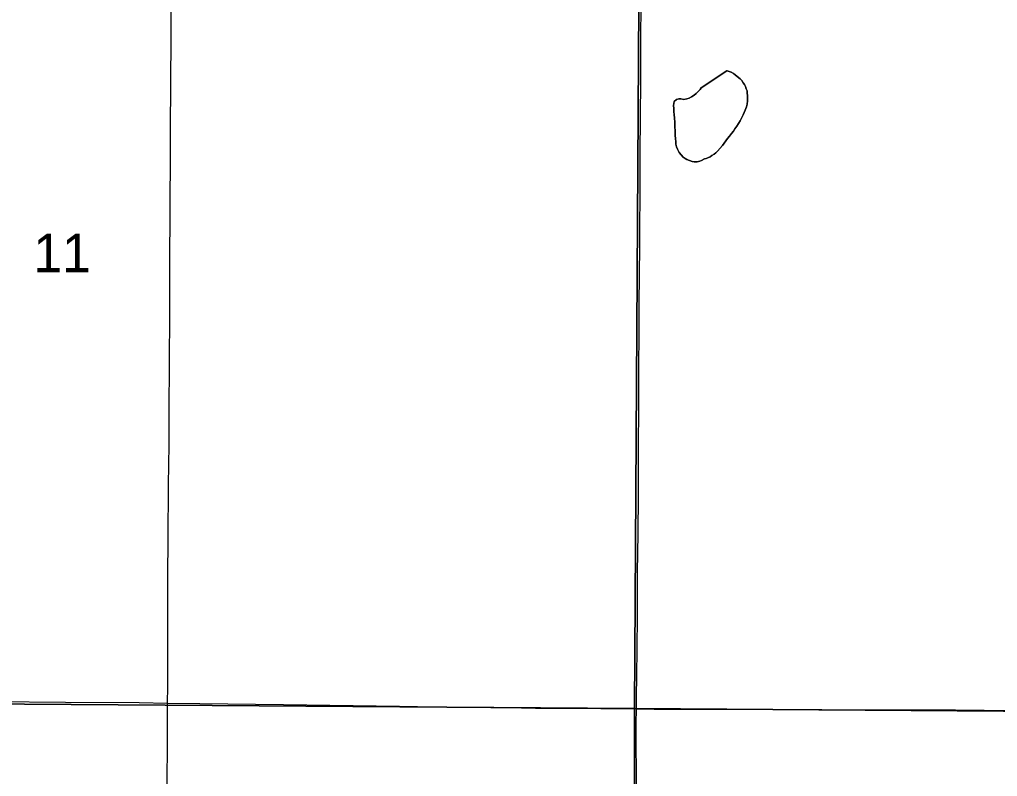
# Model space of a CAD drawing. Extents: x -17 to 88, y -5 to 22.
# Drawn here: x 7.061 to 8.123, y 18.074 to 18.897 of the extents above; entities that cross this region are included whole.
import ezdxf

# ---------------------------------------------------------------- set-up
doc = ezdxf.new("R2010")
doc.units = 0
for name, color, linetype in [('GM_X_Minor_Lake', 7, 'Continuous'), ('GM_X_Section', 7, 'Continuous'), ('GM_X_Section_Text', 7, 'Continuous'), ('GM_X_Township_Road', 7, 'Continuous')]:
    doc.layers.add(name, color=color, linetype=linetype)

msp = doc.modelspace()

# ---------------------------------------------------------------- linework, layer by layer
at = {"layer": 'GM_X_Minor_Lake'}
for points in [[(7.8293, 18.8408), (7.8015, 18.8223), (7.8003, 18.8204), (7.798, 18.8178), (7.7961, 18.8163), (7.7938, 18.8145), (7.7911, 18.8126), (7.7884, 18.8111), (7.7857, 18.8104), (7.7827, 18.8097), (7.7792, 18.8102), (7.7773, 18.8102), (7.7747, 18.8095), (7.772, 18.8073), (7.7719, 18.8054), (7.7715, 18.8031), (7.7718, 18.7997), (7.7718, 18.7963), (7.7721, 18.7932), (7.7724, 18.7894), (7.7727, 18.7849), (7.773, 18.7799), (7.7733, 18.7754), (7.7732, 18.7708), (7.7735, 18.767), (7.7738, 18.7639), (7.7741, 18.7609), (7.7748, 18.7582), (7.7756, 18.7556), (7.7774, 18.7521), (7.7796, 18.7494), (7.7819, 18.7471), (7.7841, 18.7455), (7.786, 18.7444), (7.7886, 18.7435), (7.7917, 18.7424), (7.7939, 18.7419), (7.797, 18.7419), (7.8, 18.7426), (7.8019, 18.7433), (7.805, 18.7451), (7.8069, 18.7455)], [(7.8293, 18.8408), (7.8296, 18.8408), (7.8319, 18.84), (7.8342, 18.8392), (7.8364, 18.838), (7.8383, 18.8364), (7.8405, 18.8345), (7.8439, 18.8321), (7.8458, 18.8302), (7.8469, 18.8279), (7.8484, 18.826), (7.8495, 18.8237), (7.8505, 18.8214), (7.8513, 18.8191), (7.8516, 18.8164), (7.8519, 18.8141), (7.8519, 18.8111), (7.8518, 18.8081), (7.8514, 18.8047), (7.8506, 18.8016), (7.8494, 18.7982), (7.8482, 18.7956), (7.847, 18.793), (7.8458, 18.79), (7.8438, 18.7866), (7.8419, 18.7836), (7.8403, 18.7806), (7.8379, 18.7776), (7.8364, 18.7753), (7.8344, 18.7727), (7.8321, 18.7697), (7.8301, 18.7671), (7.8282, 18.7648), (7.8266, 18.7622), (7.8247, 18.7596), (7.8192, 18.7536), (7.8173, 18.7517), (7.8154, 18.7503), (7.8131, 18.7488), (7.8111, 18.7473), (7.8088, 18.7462), (7.8069, 18.7455), (7.805, 18.7451), (7.8019, 18.7433), (7.8, 18.7426), (7.797, 18.7419), (7.7939, 18.7419), (7.7917, 18.7424), (7.7886, 18.7435), (7.786, 18.7444), (7.7841, 18.7455), (7.7819, 18.7471), (7.7796, 18.7494), (7.7774, 18.7521), (7.7756, 18.7556), (7.7748, 18.7582), (7.7741, 18.7609), (7.7738, 18.7639), (7.7735, 18.767), (7.7732, 18.7708), (7.7733, 18.7754), (7.773, 18.7799), (7.7727, 18.7849), (7.7724, 18.7894), (7.7721, 18.7932), (7.7718, 18.7963), (7.7718, 18.7997), (7.7715, 18.8031), (7.7719, 18.8054), (7.772, 18.8073), (7.7747, 18.8095), (7.7773, 18.8102), (7.7792, 18.8102), (7.7827, 18.8097), (7.7857, 18.8104), (7.7884, 18.8111), (7.7911, 18.8126), (7.7938, 18.8145), (7.7961, 18.8163), (7.798, 18.8178), (7.8003, 18.8204), (7.8015, 18.8223), (7.8293, 18.8408)], [(7.8069, 18.7455), (7.8088, 18.7462), (7.8111, 18.7473), (7.8131, 18.7488), (7.8154, 18.7503), (7.8173, 18.7517), (7.8192, 18.7536), (7.8247, 18.7596), (7.8266, 18.7622), (7.8282, 18.7648), (7.8301, 18.7671), (7.8321, 18.7697), (7.8344, 18.7727), (7.8364, 18.7753), (7.8379, 18.7776), (7.8403, 18.7806), (7.8419, 18.7836), (7.8438, 18.7866), (7.8458, 18.79), (7.847, 18.793), (7.8482, 18.7956), (7.8494, 18.7982), (7.8506, 18.8016), (7.8514, 18.8047), (7.8518, 18.8081), (7.8519, 18.8111), (7.8519, 18.8141), (7.8516, 18.8164), (7.8513, 18.8191), (7.8505, 18.8214), (7.8495, 18.8237), (7.8484, 18.826), (7.8469, 18.8279), (7.8458, 18.8302), (7.8439, 18.8321), (7.8405, 18.8345), (7.8383, 18.8364), (7.8364, 18.838), (7.8342, 18.8392), (7.8319, 18.84), (7.8296, 18.8408), (7.8293, 18.8408)]]:
    msp.add_lwpolyline(points, dxfattribs=at)
at = {"layer": 'GM_X_Section'}
for points in [[(7.7351, 19.1493), (7.729, 18.1476), (6.7087, 18.155), (6.7133, 19.1594)], [(8.7326, 19.1414), (8.7311, 18.1404), (7.729, 18.1476), (7.7351, 19.1493)], [(6.7087, 18.155), (7.729, 18.1476), (7.7267, 17.1466), (6.7038, 17.1499)], [(8.7311, 18.1404), (8.7296, 17.1413), (7.7267, 17.1466), (7.729, 18.1476)]]:
    msp.add_lwpolyline(points, close=True, dxfattribs=at)
at = {"layer": 'GM_X_Township_Road'}
for points in [[(7.2218, 18.1536), (7.2219, 18.1717), (7.2219, 18.2199), (7.222, 18.2696), (7.222, 18.2926), (7.2222, 18.3305), (7.2227, 18.3908), (7.2233, 18.4343), (7.2236, 18.4666), (7.2238, 18.5275), (7.224, 18.5722), (7.2241, 18.5983), (7.2242, 18.6269), (7.2243, 18.6374), (7.2243, 18.6455), (7.2244, 18.6747), (7.2247, 18.7126), (7.2248, 18.7294), (7.2249, 18.7741), (7.2252, 18.8294), (7.2255, 18.8742), (7.2257, 18.9289)], [(7.7311, 18.1473), (7.7312, 18.1589), (7.7316, 18.1846), (7.7319, 18.2108), (7.7322, 18.2499), (7.7323, 18.2959), (7.7329, 18.3376), (7.7333, 18.3792), (7.7333, 18.4028), (7.7335, 18.4401), (7.7336, 18.4662), (7.7337, 18.4817), (7.7337, 18.4905), (7.7336, 18.5085), (7.7339, 18.5259), (7.7341, 18.5476), (7.7341, 18.5644), (7.7342, 18.5874), (7.7344, 18.6184), (7.7348, 18.6507), (7.7351, 18.7253), (7.7353, 18.7545), (7.7356, 18.7869), (7.7358, 18.8335), (7.736, 18.8671), (7.7362, 18.9211)], [(6.4456, 18.1556), (6.4538, 18.1557), (6.4989, 18.156), (6.5436, 18.1567), (6.5685, 18.1573), (6.625, 18.1579), (6.7014, 18.1588), (6.7666, 18.1583), (6.8437, 18.1578), (6.8816, 18.1572), (6.9456, 18.1567), (7.032, 18.1552), (7.1109, 18.1547), (7.191, 18.154), (7.2218, 18.1536)], [(7.2212, 18.0617), (7.2214, 18.0795), (7.2216, 18.0968), (7.2217, 18.1309), (7.2218, 18.1536)], [(7.2218, 18.1536), (7.2569, 18.153), (7.3476, 18.152), (7.4738, 18.1501), (7.5129, 18.1496), (7.5396, 18.1491), (7.6061, 18.1482), (7.6216, 18.1481), (7.6459, 18.1479), (7.6925, 18.1475), (7.7311, 18.1473)], [(7.7313, 18.0412), (7.7313, 18.0742), (7.731, 18.1133), (7.7309, 18.1313), (7.7311, 18.1473)], [(7.7311, 18.1473), (7.7503, 18.1471), (7.7987, 18.1471), (7.9324, 18.1466), (7.9982, 18.1461), (8.0628, 18.1461), (8.0778, 18.1461), (8.0883, 18.146), (8.1088, 18.1457), (8.1859, 18.1451), (8.2256, 18.1445), (8.276, 18.1442), (8.3437, 18.1436), (8.3723, 18.1432), (8.4021, 18.143), (8.4879, 18.1422), (8.5488, 18.1419), (8.5886, 18.1415), (8.6687, 18.141), (8.7072, 18.1413), (8.7239, 18.1413), (8.733, 18.1413)]]:
    msp.add_lwpolyline(points, dxfattribs=at)

# ---------------------------------------------------------------- texts
at = {"layer": 'GM_X_Section_Text'}
msp.add_text('11', height=0.04186, rotation=0, dxfattribs=at).set_placement((7.076, 18.6218))

doc.saveas('drawing.dxf')
